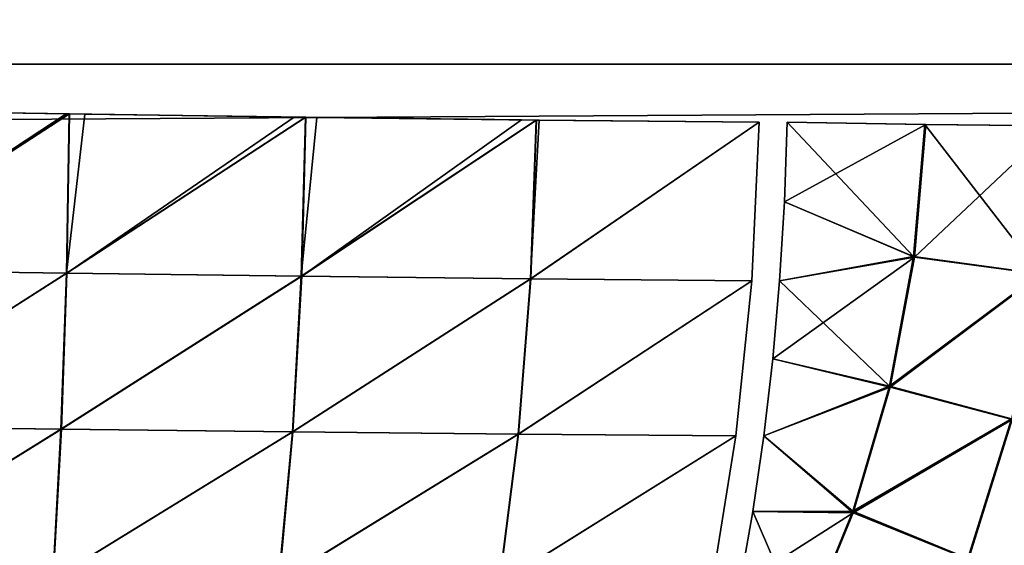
# Model space of a CAD drawing. Header units: millimetres. Extents: x -125 to 125, y -4 to 54.
# Tile 565 of 612: x 109.592 to 111.159, y -0.766 to 0.071. Entities that reach past the tile are written whole.
import ezdxf

# ---------------------------------------------------------------- set-up
doc = ezdxf.new("R2010")
doc.units = ezdxf.units.MM
doc.header["$LTSCALE"] = 65.185185
for name, color, linetype in [('10', 7, 'CONTINUOUS'), ('3', 7, 'CONTINUOUS'), ('37', 7, 'CONTINUOUS'), ('39', 7, 'CONTINUOUS'), ('42', 7, 'CONTINUOUS'), ('43', 7, 'CONTINUOUS'), ('49', 7, 'CONTINUOUS'), ('5', 7, 'CONTINUOUS'), ('51', 7, 'CONTINUOUS'), ('54', 7, 'CONTINUOUS'), ('55', 7, 'CONTINUOUS'), ('8', 7, 'CONTINUOUS')]:
    doc.layers.add(name, color=color, linetype=linetype)

msp = doc.modelspace()

# ---------------------------------------------------------------- linework, layer by layer
at = {"layer": '10', "color": 7, "linetype": 'Continuous'}
for points in [[(123.901, 0, -124.9), (-123.8345, -1.5218, -124.8336), (-123.901, 0, -124.9), (123.901, 0, -124.9)], [(123.8345, -1.5218, -124.8336), (-123.8345, -1.5218, -124.8336), (123.901, 0, -124.9), (123.8345, -1.5218, -124.8336)]]:
    msp.add_3dface(points, dxfattribs=at)
at = {"layer": '3', "color": 7, "linetype": 'Continuous', "true_color": 0xf9fafd}
for points in [[(-124.5375, 53, 124.5375), (-125, 0, 125), (112, 0, 125), (-124.5375, 53, 124.5375)], [(112.0875, 1, 124.9913), (-124.5375, 53, 124.5375), (112, 0, 125), (112.0875, 1, 124.9913)]]:
    msp.add_3dface(points, dxfattribs=at)
at = {"layer": '37', "color": 7, "linetype": 'Continuous'}
for points in [[(109.6657, -0.0793, -72.2262), (109.2893, -0.0734, -72.1883), (109.288, -0.3276, -72.2139), (109.6657, -0.0793, -72.2262)], [(109.667, -0.333, -72.2531), (109.6709, -0.0793, -72.227), (109.288, -0.3276, -72.2139), (109.667, -0.333, -72.2531)], [(109.6709, -0.0793, -72.227), (109.6657, -0.0793, -72.2262), (109.288, -0.3276, -72.2139), (109.6709, -0.0793, -72.227)], [(109.6709, -0.0793, -72.227), (109.667, -0.333, -72.2531), (110.0288, -0.0844, -72.2976), (109.6709, -0.0793, -72.227)], [(110.0288, -0.0844, -72.2976), (109.667, -0.333, -72.2531), (110.0473, -0.0846, -72.3022), (110.0288, -0.0844, -72.2976)], [(110.0473, -0.0846, -72.3022), (109.667, -0.333, -72.2531), (110.0408, -0.3377, -72.3284), (110.0473, -0.0846, -72.3022)], [(110.0473, -0.0846, -72.3022), (110.0408, -0.3377, -72.3284), (110.3905, -0.0888, -72.4046), (110.0473, -0.0846, -72.3022)], [(110.3905, -0.0888, -72.4046), (110.0408, -0.3377, -72.3284), (110.4145, -0.0891, -72.413), (110.3905, -0.0888, -72.4046)], [(110.4145, -0.0891, -72.413), (110.0408, -0.3377, -72.3284), (110.4057, -0.3418, -72.439), (110.4145, -0.0891, -72.413)], [(110.4145, -0.0891, -72.413), (110.4057, -0.3418, -72.439), (110.7691, -0.0927, -72.5584), (110.4145, -0.0891, -72.413)], [(110.7691, -0.0927, -72.5584), (110.4057, -0.3418, -72.439), (110.7573, -0.3451, -72.5836), (110.7691, -0.0927, -72.5584)], [(109.2849, -0.5765, -72.2717), (109.667, -0.333, -72.2531), (109.288, -0.3276, -72.2139), (109.2849, -0.5765, -72.2717)], [(109.6583, -0.5812, -72.3108), (109.667, -0.333, -72.2531), (109.2849, -0.5765, -72.2717), (109.6583, -0.5812, -72.3108)], [(109.667, -0.333, -72.2531), (109.6583, -0.5812, -72.3108), (110.0408, -0.3377, -72.3284), (109.667, -0.333, -72.2531)], [(110.0408, -0.3377, -72.3284), (109.6583, -0.5812, -72.3108), (110.0266, -0.5854, -72.3855), (110.0408, -0.3377, -72.3284)], [(110.0408, -0.3377, -72.3284), (110.0266, -0.5854, -72.3855), (110.4057, -0.3418, -72.439), (110.0408, -0.3377, -72.3284)], [(110.4057, -0.3418, -72.439), (110.0266, -0.5854, -72.3855), (110.3859, -0.589, -72.4949), (110.4057, -0.3418, -72.439)], [(110.4057, -0.3418, -72.439), (110.3859, -0.589, -72.4949), (110.7573, -0.3451, -72.5836), (110.4057, -0.3418, -72.439)], [(110.7573, -0.3451, -72.5836), (110.3859, -0.589, -72.4949), (110.7321, -0.5919, -72.6376), (110.7573, -0.3451, -72.5836)], [(109.2803, -0.8159, -72.3607), (109.6583, -0.5812, -72.3108), (109.2849, -0.5765, -72.2717), (109.2803, -0.8159, -72.3607)], [(109.6451, -0.82, -72.3994), (109.6583, -0.5812, -72.3108), (109.2803, -0.8159, -72.3607), (109.6451, -0.82, -72.3994)], [(109.6583, -0.5812, -72.3108), (109.6451, -0.82, -72.3994), (110.0266, -0.5854, -72.3855), (109.6583, -0.5812, -72.3108)], [(110.0266, -0.5854, -72.3855), (109.6451, -0.82, -72.3994), (110.0048, -0.8236, -72.4727), (110.0266, -0.5854, -72.3855)], [(110.0266, -0.5854, -72.3855), (110.0048, -0.8236, -72.4727), (110.3859, -0.589, -72.4949), (110.0266, -0.5854, -72.3855)], [(110.3859, -0.589, -72.4949), (110.0048, -0.8236, -72.4727), (110.3558, -0.8267, -72.5799), (110.3859, -0.589, -72.4949)], [(110.3859, -0.589, -72.4949), (110.3558, -0.8267, -72.5799), (110.7321, -0.5919, -72.6376), (110.3859, -0.589, -72.4949)], [(110.7321, -0.5919, -72.6376), (110.3558, -0.8267, -72.5799), (110.6939, -0.8292, -72.7195), (110.7321, -0.5919, -72.6376)]]:
    msp.add_3dface(points, dxfattribs=at)
at = {"layer": '39', "color": 7, "linetype": 'Continuous'}
for points in [[(109.2893, -0.0734, -77.8117), (109.6706, -0.0793, -77.773), (109.288, -0.3276, -77.7861), (109.2893, -0.0734, -77.8117)], [(109.6706, -0.0793, -77.773), (109.6662, -0.333, -77.7471), (109.288, -0.3276, -77.7861), (109.6706, -0.0793, -77.773)], [(109.6706, -0.0793, -77.773), (109.6957, -0.0797, -77.7692), (109.6662, -0.333, -77.7471), (109.6706, -0.0793, -77.773)], [(109.6957, -0.0797, -77.7692), (110.0466, -0.0846, -77.698), (109.6662, -0.333, -77.7471), (109.6957, -0.0797, -77.7692)], [(110.0466, -0.0846, -77.698), (110.0401, -0.3377, -77.6718), (109.6662, -0.333, -77.7471), (110.0466, -0.0846, -77.698)], [(110.0466, -0.0846, -77.698), (110.0648, -0.0848, -77.6934), (110.0401, -0.3377, -77.6718), (110.0466, -0.0846, -77.698)], [(110.0648, -0.0848, -77.6934), (110.4142, -0.0891, -77.5871), (110.0401, -0.3377, -77.6718), (110.0648, -0.0848, -77.6934)], [(110.4142, -0.0891, -77.5871), (110.405, -0.3418, -77.5612), (110.0401, -0.3377, -77.6718), (110.4142, -0.0891, -77.5871)], [(110.4142, -0.0891, -77.5871), (110.4189, -0.0891, -77.5854), (110.405, -0.3418, -77.5612), (110.4142, -0.0891, -77.5871)], [(110.4189, -0.0891, -77.5854), (110.7691, -0.0927, -77.4416), (110.405, -0.3418, -77.5612), (110.4189, -0.0891, -77.5854)], [(110.7691, -0.0927, -77.4416), (110.7573, -0.3451, -77.4164), (110.405, -0.3418, -77.5612), (110.7691, -0.0927, -77.4416)], [(109.288, -0.3276, -77.7861), (109.6662, -0.333, -77.7471), (109.2849, -0.5765, -77.7283), (109.288, -0.3276, -77.7861)], [(109.6662, -0.333, -77.7471), (109.6576, -0.5812, -77.6893), (109.2849, -0.5765, -77.7283), (109.6662, -0.333, -77.7471)], [(109.6662, -0.333, -77.7471), (110.0401, -0.3377, -77.6718), (109.6576, -0.5812, -77.6893), (109.6662, -0.333, -77.7471)], [(110.0401, -0.3377, -77.6718), (110.0259, -0.5854, -77.6147), (109.6576, -0.5812, -77.6893), (110.0401, -0.3377, -77.6718)], [(110.0401, -0.3377, -77.6718), (110.405, -0.3418, -77.5612), (110.0259, -0.5854, -77.6147), (110.0401, -0.3377, -77.6718)], [(110.405, -0.3418, -77.5612), (110.3852, -0.589, -77.5053), (110.0259, -0.5854, -77.6147), (110.405, -0.3418, -77.5612)], [(110.405, -0.3418, -77.5612), (110.7573, -0.3451, -77.4164), (110.3852, -0.589, -77.5053), (110.405, -0.3418, -77.5612)], [(110.7573, -0.3451, -77.4164), (110.7321, -0.5919, -77.3624), (110.3852, -0.589, -77.5053), (110.7573, -0.3451, -77.4164)], [(109.2849, -0.5765, -77.7283), (109.6576, -0.5812, -77.6893), (109.2803, -0.8159, -77.6393), (109.2849, -0.5765, -77.7283)], [(109.6576, -0.5812, -77.6893), (109.6444, -0.82, -77.6008), (109.2803, -0.8159, -77.6393), (109.6576, -0.5812, -77.6893)], [(109.6576, -0.5812, -77.6893), (110.0259, -0.5854, -77.6147), (109.6444, -0.82, -77.6008), (109.6576, -0.5812, -77.6893)], [(110.0259, -0.5854, -77.6147), (110.0041, -0.8236, -77.5275), (109.6444, -0.82, -77.6008), (110.0259, -0.5854, -77.6147)], [(110.0259, -0.5854, -77.6147), (110.3852, -0.589, -77.5053), (110.0041, -0.8236, -77.5275), (110.0259, -0.5854, -77.6147)], [(110.3852, -0.589, -77.5053), (110.3551, -0.8267, -77.4204), (110.0041, -0.8236, -77.5275), (110.3852, -0.589, -77.5053)], [(110.3852, -0.589, -77.5053), (110.7321, -0.5919, -77.3624), (110.3551, -0.8267, -77.4204), (110.3852, -0.589, -77.5053)], [(110.7321, -0.5919, -77.3624), (110.6939, -0.8292, -77.2805), (110.3551, -0.8267, -77.4204), (110.7321, -0.5919, -77.3624)]]:
    msp.add_3dface(points, dxfattribs=at)
at = {"layer": '42', "color": 7, "linetype": 'Continuous'}
for points in [[(110.8133, -0.0927, -77.421), (111.0149, -0.3064, -77.2872), (110.8092, -0.2193, -77.412), (110.8133, -0.0927, -77.421)], [(111.0327, -0.0962, -77.3012), (111.0149, -0.3064, -77.2872), (110.8133, -0.0927, -77.421), (111.0327, -0.0962, -77.3012)], [(111.0327, -0.0962, -77.3012), (111.2162, -0.3341, -77.1376), (111.0149, -0.3064, -77.2872), (111.0327, -0.0962, -77.3012)], [(111.2369, -0.0982, -77.1538), (111.2162, -0.3341, -77.1376), (111.0327, -0.0962, -77.3012), (111.2369, -0.0982, -77.1538)], [(110.8092, -0.2193, -77.412), (111.0149, -0.3064, -77.2872), (110.8016, -0.3451, -77.3957), (110.8092, -0.2193, -77.412)], [(111.0149, -0.3064, -77.2872), (110.9765, -0.5125, -77.2602), (110.8016, -0.3451, -77.3957), (111.0149, -0.3064, -77.2872)], [(111.0149, -0.3064, -77.2872), (111.2162, -0.3341, -77.1376), (110.9765, -0.5125, -77.2602), (111.0149, -0.3064, -77.2872)], [(111.2162, -0.3341, -77.1376), (111.1708, -0.5649, -77.1057), (110.9765, -0.5125, -77.2602), (111.2162, -0.3341, -77.1376)], [(110.8016, -0.3451, -77.3957), (110.9765, -0.5125, -77.2602), (110.7906, -0.4694, -77.3723), (110.8016, -0.3451, -77.3957)], [(110.7906, -0.4694, -77.3723), (110.9765, -0.5125, -77.2602), (110.7764, -0.5919, -77.3417), (110.7906, -0.4694, -77.3723)], [(110.9765, -0.5125, -77.2602), (110.9181, -0.7118, -77.2204), (110.7764, -0.5919, -77.3417), (110.9765, -0.5125, -77.2602)], [(110.9765, -0.5125, -77.2602), (111.1708, -0.5649, -77.1057), (110.9181, -0.7118, -77.2204), (110.9765, -0.5125, -77.2602)], [(111.1708, -0.5649, -77.1057), (111.1014, -0.7871, -77.0587), (110.9181, -0.7118, -77.2204), (111.1708, -0.5649, -77.1057)], [(111.1708, -0.5649, -77.1057), (111.2844, -0.8012, -76.8859), (111.1014, -0.7871, -77.0587), (111.1708, -0.5649, -77.1057)], [(110.7764, -0.5919, -77.3417), (110.9181, -0.7118, -77.2204), (110.7589, -0.712, -77.3042), (110.7764, -0.5919, -77.3417)], [(110.7589, -0.712, -77.3042), (110.8405, -0.9014, -77.1685), (110.7382, -0.8292, -77.2598), (110.7589, -0.712, -77.3042)], [(110.9181, -0.7118, -77.2204), (110.8405, -0.9014, -77.1685), (110.7589, -0.712, -77.3042), (110.9181, -0.7118, -77.2204)], [(110.9181, -0.7118, -77.2204), (111.1014, -0.7871, -77.0587), (110.8405, -0.9014, -77.1685), (110.9181, -0.7118, -77.2204)]]:
    msp.add_3dface(points, dxfattribs=at)
at = {"layer": '43', "color": 7, "linetype": 'Continuous'}
for points in [[(111.0342, -0.0962, -72.6997), (110.8133, -0.0927, -72.579), (110.8092, -0.2193, -72.588), (111.0342, -0.0962, -72.6997)], [(111.0163, -0.3073, -72.7138), (111.0342, -0.0962, -72.6997), (110.8092, -0.2193, -72.588), (111.0163, -0.3073, -72.7138)], [(111.0342, -0.0962, -72.6997), (111.0163, -0.3073, -72.7138), (111.2383, -0.0982, -72.8473), (111.0342, -0.0962, -72.6997)], [(111.2383, -0.0982, -72.8473), (111.0163, -0.3073, -72.7138), (111.2175, -0.3346, -72.8636), (111.2383, -0.0982, -72.8473)], [(110.8016, -0.3451, -72.6043), (111.0163, -0.3073, -72.7138), (110.8092, -0.2193, -72.588), (110.8016, -0.3451, -72.6043)], [(110.7906, -0.4694, -72.6277), (111.0163, -0.3073, -72.7138), (110.8016, -0.3451, -72.6043), (110.7906, -0.4694, -72.6277)], [(110.9776, -0.5142, -72.741), (111.0163, -0.3073, -72.7138), (110.7906, -0.4694, -72.6277), (110.9776, -0.5142, -72.741)], [(111.0163, -0.3073, -72.7138), (110.9776, -0.5142, -72.741), (111.2175, -0.3346, -72.8636), (111.0163, -0.3073, -72.7138)], [(111.2175, -0.3346, -72.8636), (110.9776, -0.5142, -72.741), (111.1719, -0.5659, -72.8956), (111.2175, -0.3346, -72.8636)], [(110.7764, -0.5919, -72.6583), (110.9776, -0.5142, -72.741), (110.7906, -0.4694, -72.6277), (110.7764, -0.5919, -72.6583)], [(110.9188, -0.7142, -72.7811), (110.9776, -0.5142, -72.741), (110.7764, -0.5919, -72.6583), (110.9188, -0.7142, -72.7811)], [(110.9776, -0.5142, -72.741), (110.9188, -0.7142, -72.7811), (111.1719, -0.5659, -72.8956), (110.9776, -0.5142, -72.741)], [(111.1719, -0.5659, -72.8956), (110.9188, -0.7142, -72.7811), (111.1023, -0.7884, -72.9427), (111.1719, -0.5659, -72.8956)], [(111.1719, -0.5659, -72.8956), (111.1023, -0.7884, -72.9427), (111.2853, -0.8021, -73.1156), (111.1719, -0.5659, -72.8956)], [(110.7589, -0.712, -72.6958), (110.9188, -0.7142, -72.7811), (110.7764, -0.5919, -72.6583), (110.7589, -0.712, -72.6958)], [(110.7382, -0.8292, -72.7402), (110.9188, -0.7142, -72.7811), (110.7589, -0.712, -72.6958), (110.7382, -0.8292, -72.7402)], [(110.8406, -0.9045, -72.8334), (110.9188, -0.7142, -72.7811), (110.7382, -0.8292, -72.7402), (110.8406, -0.9045, -72.8334)], [(110.9188, -0.7142, -72.7811), (110.8406, -0.9045, -72.8334), (111.1023, -0.7884, -72.9427), (110.9188, -0.7142, -72.7811)]]:
    msp.add_3dface(points, dxfattribs=at)
at = {"layer": '49', "color": 7, "linetype": 'Continuous'}
for points in [[(109.288, -0.3276, 72.2139), (109.2893, -0.0734, 72.1883), (109.6657, -0.0793, 72.2262), (109.288, -0.3276, 72.2139)], [(109.667, -0.333, 72.2531), (109.288, -0.3276, 72.2139), (109.6709, -0.0793, 72.227), (109.667, -0.333, 72.2531)], [(109.6709, -0.0793, 72.227), (109.288, -0.3276, 72.2139), (109.6657, -0.0793, 72.2262), (109.6709, -0.0793, 72.227)], [(109.667, -0.333, 72.2531), (109.6709, -0.0793, 72.227), (110.0288, -0.0844, 72.2976), (109.667, -0.333, 72.2531)], [(109.667, -0.333, 72.2531), (110.0288, -0.0844, 72.2976), (110.0473, -0.0846, 72.3022), (109.667, -0.333, 72.2531)], [(110.0408, -0.3377, 72.3284), (109.667, -0.333, 72.2531), (110.0473, -0.0846, 72.3022), (110.0408, -0.3377, 72.3284)], [(110.0408, -0.3377, 72.3284), (110.0473, -0.0846, 72.3022), (110.3905, -0.0888, 72.4046), (110.0408, -0.3377, 72.3284)], [(110.0408, -0.3377, 72.3284), (110.3905, -0.0888, 72.4046), (110.4145, -0.0891, 72.413), (110.0408, -0.3377, 72.3284)], [(110.4057, -0.3418, 72.439), (110.0408, -0.3377, 72.3284), (110.4145, -0.0891, 72.413), (110.4057, -0.3418, 72.439)], [(110.4057, -0.3418, 72.439), (110.4145, -0.0891, 72.413), (110.7691, -0.0927, 72.5584), (110.4057, -0.3418, 72.439)], [(110.4057, -0.3418, 72.439), (110.7691, -0.0927, 72.5584), (110.7573, -0.3451, 72.5836), (110.4057, -0.3418, 72.439)], [(109.2849, -0.5765, 72.2717), (109.288, -0.3276, 72.2139), (109.667, -0.333, 72.2531), (109.2849, -0.5765, 72.2717)], [(109.6583, -0.5812, 72.3108), (109.2849, -0.5765, 72.2717), (109.667, -0.333, 72.2531), (109.6583, -0.5812, 72.3108)], [(109.6583, -0.5812, 72.3108), (109.667, -0.333, 72.2531), (110.0408, -0.3377, 72.3284), (109.6583, -0.5812, 72.3108)], [(110.0266, -0.5854, 72.3855), (109.6583, -0.5812, 72.3108), (110.0408, -0.3377, 72.3284), (110.0266, -0.5854, 72.3855)], [(110.0266, -0.5854, 72.3855), (110.0408, -0.3377, 72.3284), (110.4057, -0.3418, 72.439), (110.0266, -0.5854, 72.3855)], [(110.3859, -0.589, 72.4949), (110.0266, -0.5854, 72.3855), (110.4057, -0.3418, 72.439), (110.3859, -0.589, 72.4949)], [(110.3859, -0.589, 72.4949), (110.4057, -0.3418, 72.439), (110.7573, -0.3451, 72.5836), (110.3859, -0.589, 72.4949)], [(110.7321, -0.5919, 72.6376), (110.3859, -0.589, 72.4949), (110.7573, -0.3451, 72.5836), (110.7321, -0.5919, 72.6376)], [(109.2803, -0.8159, 72.3607), (109.2849, -0.5765, 72.2717), (109.6583, -0.5812, 72.3108), (109.2803, -0.8159, 72.3607)], [(109.6451, -0.82, 72.3994), (109.2803, -0.8159, 72.3607), (109.6583, -0.5812, 72.3108), (109.6451, -0.82, 72.3994)], [(109.6451, -0.82, 72.3994), (109.6583, -0.5812, 72.3108), (110.0266, -0.5854, 72.3855), (109.6451, -0.82, 72.3994)], [(110.0048, -0.8236, 72.4727), (109.6451, -0.82, 72.3994), (110.0266, -0.5854, 72.3855), (110.0048, -0.8236, 72.4727)], [(110.0048, -0.8236, 72.4727), (110.0266, -0.5854, 72.3855), (110.3859, -0.589, 72.4949), (110.0048, -0.8236, 72.4727)], [(110.3558, -0.8267, 72.5799), (110.0048, -0.8236, 72.4727), (110.3859, -0.589, 72.4949), (110.3558, -0.8267, 72.5799)], [(110.3558, -0.8267, 72.5799), (110.3859, -0.589, 72.4949), (110.7321, -0.5919, 72.6376), (110.3558, -0.8267, 72.5799)], [(110.6939, -0.8292, 72.7195), (110.3558, -0.8267, 72.5799), (110.7321, -0.5919, 72.6376), (110.6939, -0.8292, 72.7195)]]:
    msp.add_3dface(points, dxfattribs=at)
at = {"layer": '5', "color": 7, "linetype": 'Continuous', "true_color": 0xf9fafd}
for points in [[(-112.0875, 1, -124.9913), (124.5375, 53, -124.5375), (-112, 0, -125), (-112.0875, 1, -124.9913)], [(124.5375, 53, -124.5375), (125, 0, -125), (-112, 0, -125), (124.5375, 53, -124.5375)]]:
    msp.add_3dface(points, dxfattribs=at)
at = {"layer": '51', "color": 7, "linetype": 'Continuous'}
for points in [[(109.288, -0.3276, 77.7861), (109.6706, -0.0793, 77.773), (109.2893, -0.0734, 77.8117), (109.288, -0.3276, 77.7861)], [(109.6662, -0.333, 77.7471), (109.6706, -0.0793, 77.773), (109.288, -0.3276, 77.7861), (109.6662, -0.333, 77.7471)], [(109.6706, -0.0793, 77.773), (109.6662, -0.333, 77.7471), (109.6957, -0.0797, 77.7692), (109.6706, -0.0793, 77.773)], [(109.6662, -0.333, 77.7471), (110.0466, -0.0846, 77.698), (109.6957, -0.0797, 77.7692), (109.6662, -0.333, 77.7471)], [(110.0401, -0.3377, 77.6718), (110.0466, -0.0846, 77.698), (109.6662, -0.333, 77.7471), (110.0401, -0.3377, 77.6718)], [(110.0466, -0.0846, 77.698), (110.0401, -0.3377, 77.6718), (110.0648, -0.0848, 77.6934), (110.0466, -0.0846, 77.698)], [(110.0401, -0.3377, 77.6718), (110.4142, -0.0891, 77.5871), (110.0648, -0.0848, 77.6934), (110.0401, -0.3377, 77.6718)], [(110.405, -0.3418, 77.5612), (110.4142, -0.0891, 77.5871), (110.0401, -0.3377, 77.6718), (110.405, -0.3418, 77.5612)], [(110.4189, -0.0891, 77.5854), (110.405, -0.3418, 77.5612), (110.7691, -0.0927, 77.4416), (110.4189, -0.0891, 77.5854)], [(110.4142, -0.0891, 77.5871), (110.405, -0.3418, 77.5612), (110.4189, -0.0891, 77.5854), (110.4142, -0.0891, 77.5871)], [(110.7691, -0.0927, 77.4416), (110.405, -0.3418, 77.5612), (110.7573, -0.3451, 77.4164), (110.7691, -0.0927, 77.4416)], [(109.2849, -0.5765, 77.7283), (109.6662, -0.333, 77.7471), (109.288, -0.3276, 77.7861), (109.2849, -0.5765, 77.7283)], [(109.6576, -0.5812, 77.6893), (109.6662, -0.333, 77.7471), (109.2849, -0.5765, 77.7283), (109.6576, -0.5812, 77.6893)], [(109.6576, -0.5812, 77.6893), (110.0401, -0.3377, 77.6718), (109.6662, -0.333, 77.7471), (109.6576, -0.5812, 77.6893)], [(110.0259, -0.5854, 77.6147), (110.0401, -0.3377, 77.6718), (109.6576, -0.5812, 77.6893), (110.0259, -0.5854, 77.6147)], [(110.0259, -0.5854, 77.6147), (110.405, -0.3418, 77.5612), (110.0401, -0.3377, 77.6718), (110.0259, -0.5854, 77.6147)], [(110.3852, -0.589, 77.5053), (110.405, -0.3418, 77.5612), (110.0259, -0.5854, 77.6147), (110.3852, -0.589, 77.5053)], [(110.405, -0.3418, 77.5612), (110.3852, -0.589, 77.5053), (110.7573, -0.3451, 77.4164), (110.405, -0.3418, 77.5612)], [(110.7573, -0.3451, 77.4164), (110.3852, -0.589, 77.5053), (110.7321, -0.5919, 77.3624), (110.7573, -0.3451, 77.4164)], [(109.2803, -0.8159, 77.6393), (109.6576, -0.5812, 77.6893), (109.2849, -0.5765, 77.7283), (109.2803, -0.8159, 77.6393)], [(109.6444, -0.82, 77.6008), (109.6576, -0.5812, 77.6893), (109.2803, -0.8159, 77.6393), (109.6444, -0.82, 77.6008)], [(109.6444, -0.82, 77.6008), (110.0259, -0.5854, 77.6147), (109.6576, -0.5812, 77.6893), (109.6444, -0.82, 77.6008)], [(110.0041, -0.8236, 77.5275), (110.0259, -0.5854, 77.6147), (109.6444, -0.82, 77.6008), (110.0041, -0.8236, 77.5275)], [(110.0041, -0.8236, 77.5275), (110.3852, -0.589, 77.5053), (110.0259, -0.5854, 77.6147), (110.0041, -0.8236, 77.5275)], [(110.3551, -0.8267, 77.4204), (110.3852, -0.589, 77.5053), (110.0041, -0.8236, 77.5275), (110.3551, -0.8267, 77.4204)], [(110.3852, -0.589, 77.5053), (110.3551, -0.8267, 77.4204), (110.7321, -0.5919, 77.3624), (110.3852, -0.589, 77.5053)], [(110.7321, -0.5919, 77.3624), (110.3551, -0.8267, 77.4204), (110.6939, -0.8292, 77.2805), (110.7321, -0.5919, 77.3624)]]:
    msp.add_3dface(points, dxfattribs=at)
at = {"layer": '54', "color": 7, "linetype": 'Continuous'}
for points in [[(111.0342, -0.0962, 77.3003), (110.8133, -0.0927, 77.421), (110.8092, -0.2193, 77.412), (111.0342, -0.0962, 77.3003)], [(111.0163, -0.3073, 77.2862), (111.0342, -0.0962, 77.3003), (110.8092, -0.2193, 77.412), (111.0163, -0.3073, 77.2862)], [(111.2383, -0.0982, 77.1527), (111.0342, -0.0962, 77.3003), (111.0163, -0.3073, 77.2862), (111.2383, -0.0982, 77.1527)], [(111.2175, -0.3346, 77.1364), (111.2383, -0.0982, 77.1527), (111.0163, -0.3073, 77.2862), (111.2175, -0.3346, 77.1364)], [(110.8016, -0.3451, 77.3957), (111.0163, -0.3073, 77.2862), (110.8092, -0.2193, 77.412), (110.8016, -0.3451, 77.3957)], [(110.7906, -0.4694, 77.3723), (111.0163, -0.3073, 77.2862), (110.8016, -0.3451, 77.3957), (110.7906, -0.4694, 77.3723)], [(110.9776, -0.5142, 77.259), (111.0163, -0.3073, 77.2862), (110.7906, -0.4694, 77.3723), (110.9776, -0.5142, 77.259)], [(110.9776, -0.5142, 77.259), (111.2175, -0.3346, 77.1364), (111.0163, -0.3073, 77.2862), (110.9776, -0.5142, 77.259)], [(111.1719, -0.5659, 77.1044), (111.2175, -0.3346, 77.1364), (110.9776, -0.5142, 77.259), (111.1719, -0.5659, 77.1044)], [(110.7764, -0.5919, 77.3417), (110.9776, -0.5142, 77.259), (110.7906, -0.4694, 77.3723), (110.7764, -0.5919, 77.3417)], [(110.9188, -0.7142, 77.2189), (110.9776, -0.5142, 77.259), (110.7764, -0.5919, 77.3417), (110.9188, -0.7142, 77.2189)], [(110.9188, -0.7142, 77.2189), (111.1719, -0.5659, 77.1044), (110.9776, -0.5142, 77.259), (110.9188, -0.7142, 77.2189)], [(111.1023, -0.7884, 77.0573), (111.1719, -0.5659, 77.1044), (110.9188, -0.7142, 77.2189), (111.1023, -0.7884, 77.0573)], [(111.1023, -0.7884, 77.0573), (111.2853, -0.8021, 76.8844), (111.1719, -0.5659, 77.1044), (111.1023, -0.7884, 77.0573)], [(110.7589, -0.712, 77.3042), (110.9188, -0.7142, 77.2189), (110.7764, -0.5919, 77.3417), (110.7589, -0.712, 77.3042)], [(110.7382, -0.8292, 77.2598), (110.9188, -0.7142, 77.2189), (110.7589, -0.712, 77.3042), (110.7382, -0.8292, 77.2598)], [(110.8406, -0.9045, 77.1666), (110.9188, -0.7142, 77.2189), (110.7382, -0.8292, 77.2598), (110.8406, -0.9045, 77.1666)], [(110.8406, -0.9045, 77.1666), (111.1023, -0.7884, 77.0573), (110.9188, -0.7142, 77.2189), (110.8406, -0.9045, 77.1666)]]:
    msp.add_3dface(points, dxfattribs=at)
at = {"layer": '55', "color": 7, "linetype": 'Continuous'}
for points in [[(110.8092, -0.2193, 72.588), (110.8133, -0.0927, 72.579), (111.0149, -0.3064, 72.7128), (110.8092, -0.2193, 72.588)], [(111.0149, -0.3064, 72.7128), (110.8133, -0.0927, 72.579), (111.0327, -0.0962, 72.6988), (111.0149, -0.3064, 72.7128)], [(111.0149, -0.3064, 72.7128), (111.0327, -0.0962, 72.6988), (111.2162, -0.3341, 72.8624), (111.0149, -0.3064, 72.7128)], [(111.0327, -0.0962, 72.6988), (111.2369, -0.0982, 72.8462), (111.2162, -0.3341, 72.8624), (111.0327, -0.0962, 72.6988)], [(110.8016, -0.3451, 72.6043), (110.8092, -0.2193, 72.588), (111.0149, -0.3064, 72.7128), (110.8016, -0.3451, 72.6043)], [(110.9765, -0.5125, 72.7398), (110.8016, -0.3451, 72.6043), (111.0149, -0.3064, 72.7128), (110.9765, -0.5125, 72.7398)], [(110.9765, -0.5125, 72.7398), (111.0149, -0.3064, 72.7128), (111.2162, -0.3341, 72.8624), (110.9765, -0.5125, 72.7398)], [(111.1708, -0.5649, 72.8943), (110.9765, -0.5125, 72.7398), (111.2162, -0.3341, 72.8624), (111.1708, -0.5649, 72.8943)], [(110.7906, -0.4694, 72.6277), (110.8016, -0.3451, 72.6043), (110.9765, -0.5125, 72.7398), (110.7906, -0.4694, 72.6277)], [(110.7764, -0.5919, 72.6583), (110.7906, -0.4694, 72.6277), (110.9765, -0.5125, 72.7398), (110.7764, -0.5919, 72.6583)], [(110.9181, -0.7118, 72.7796), (110.7764, -0.5919, 72.6583), (110.9765, -0.5125, 72.7398), (110.9181, -0.7118, 72.7796)], [(110.9181, -0.7118, 72.7796), (110.9765, -0.5125, 72.7398), (111.1708, -0.5649, 72.8943), (110.9181, -0.7118, 72.7796)], [(111.1014, -0.7871, 72.9413), (110.9181, -0.7118, 72.7796), (111.1708, -0.5649, 72.8943), (111.1014, -0.7871, 72.9413)], [(111.1014, -0.7871, 72.9413), (111.1708, -0.5649, 72.8943), (111.2844, -0.8012, 73.1141), (111.1014, -0.7871, 72.9413)], [(110.7589, -0.712, 72.6958), (110.7764, -0.5919, 72.6583), (110.9181, -0.7118, 72.7796), (110.7589, -0.712, 72.6958)], [(110.7382, -0.8292, 72.7402), (110.7589, -0.712, 72.6958), (110.8405, -0.9014, 72.8315), (110.7382, -0.8292, 72.7402)], [(110.8405, -0.9014, 72.8315), (110.7589, -0.712, 72.6958), (110.9181, -0.7118, 72.7796), (110.8405, -0.9014, 72.8315)], [(110.8405, -0.9014, 72.8315), (110.9181, -0.7118, 72.7796), (111.1014, -0.7871, 72.9413), (110.8405, -0.9014, 72.8315)]]:
    msp.add_3dface(points, dxfattribs=at)
at = {"layer": '8', "color": 7, "linetype": 'Continuous'}
for points in [[(-123.8345, -1.5218, 124.8336), (123.8345, -1.5218, 124.8336), (-123.901, 0, 124.9), (-123.8345, -1.5218, 124.8336)], [(-123.901, 0, 124.9), (123.8345, -1.5218, 124.8336), (123.901, 0, 124.9), (-123.901, 0, 124.9)]]:
    msp.add_3dface(points, dxfattribs=at)

doc.saveas('drawing.dxf')
